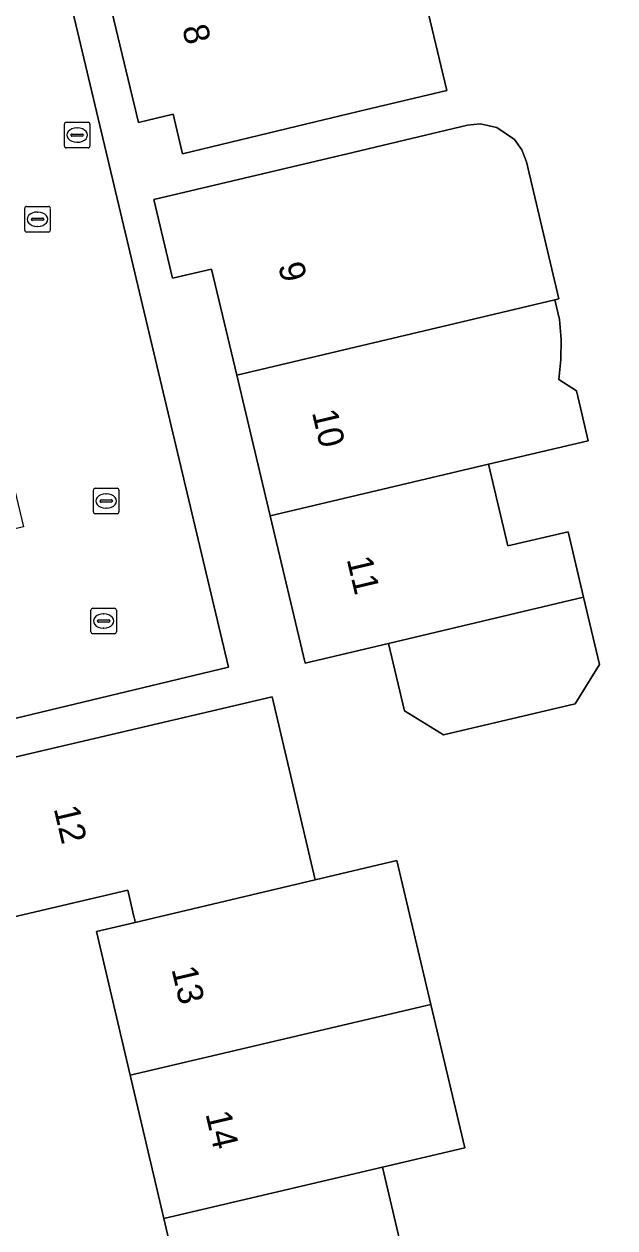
# Model space of a CAD drawing. Extents: x 158472 to 159562, y 388525 to 389606.
# Drawn here: x 159446.17 to 159469.28, y 388822.54 to 388869.63 of the extents above; entities that cross this region are included whole.
import ezdxf

# ---------------------------------------------------------------- set-up
doc = ezdxf.new("R2010")
doc.units = 0
for name, color, linetype in [('IMGEO_Brandkraan', 7, 'Continuous'), ('IMGEO_Erf', 7, 'Continuous'), ('IMGEO_Kolk', 7, 'Continuous'), ('IMGEO_Pand', 7, 'Continuous'), ('IMGEO_Pand_nummerreeks', 7, 'Continuous'), ('IMGEO_Rijbaan_lokaal_open', 7, 'Continuous'), ('IMGEO_Rioolput', 7, 'Continuous')]:
    doc.layers.add(name, color=color, linetype=linetype)

msp = doc.modelspace()

# ---------------------------------------------------------------- linework, layer by layer
at = {"layer": 'IMGEO_Brandkraan'}
for p, q in [((159447.749, 388864.859), (159447.749, 388865.711)), ((159447.824, 388865.785), (159448.676, 388865.785)), ((159448.75, 388865.711), (159448.75, 388864.859)), ((159448.008, 388865.279), (159448.008, 388865.291)), ((159448.446, 388865.242), (159448.048, 388865.242)), ((159448.051, 388865.328), (159448.449, 388865.328)), ((159448.237, 388865.565), (159448.262, 388865.565)), ((159448.492, 388865.291), (159448.492, 388865.279)), ((159448.676, 388864.785), (159447.824, 388864.785)), ((159448.26, 388865.005), (159448.235, 388865.005))]:
    msp.add_line(p, q, dxfattribs=at)
for points in [[(159447.749, 388864.859), (159447.749, 388865.711)], [(159447.824, 388865.785), (159448.676, 388865.785)], [(159448.75, 388865.711), (159448.75, 388864.859)], [(159448.676, 388864.785), (159447.824, 388864.785)]]:
    msp.add_lwpolyline(points, dxfattribs=at)
for centre, radius, start, end in [((159447.826, 388865.709), 0.0765, 91.552, 178.448), ((159447.826, 388865.709), 0.0765, 91.552, 178.448), ((159448.674, 388865.709), 0.0765, 1.552, 88.448), ((159448.674, 388865.709), 0.0765, 1.552, 88.448), ((159448.048, 388865.288), 0.0403, 85.8775, 175.7526), ((159448.045, 388865.278), 0.0366, 178.938, 274.7102), ((159448.449, 388865.285), 0.043, 264.8664, 352.4533), ((159448.453, 388865.29), 0.0386, 1.7309, 96.639), ((159447.826, 388864.861), 0.0765, 181.552, 268.448), ((159447.826, 388864.861), 0.0765, 181.552, 268.448), ((159448.674, 388864.861), 0.0765, 271.552, 358.448), ((159448.674, 388864.861), 0.0765, 271.552, 358.448)]:
    msp.add_arc(centre, radius, start, end, dxfattribs=at)
for centre, major_axis, ratio, start_param, end_param in [((159448.236, 388865.285), (-0.387, 0.002), 0.722429, 4.712389, 7.853982), ((159448.261, 388865.285), (-0.39, 0.002), 0.717154, 1.570796, 4.712389)]:
    msp.add_ellipse(centre, major_axis=major_axis, ratio=ratio, start_param=start_param, end_param=end_param, dxfattribs=at)
at = {"layer": 'IMGEO_Erf'}
for points in [[(159460.971, 388874.292), (159462.71, 388867.034), (159459.51, 388866.267), (159457.232, 388865.721), (159452.369, 388864.556), (159451.999, 388866.104), (159450.649, 388865.781), (159449.281, 388871.489), (159447.948, 388877.051), (159446.581, 388882.757), (159448.003, 388883.098), (159447.654, 388884.553), (159452.517, 388885.718), (159454.579, 388886.212), (159454.723, 388886.247), (159457.923, 388887.014), (159458.508, 388887.155), (159460.225, 388879.995), (159459.638, 388879.854), (159460.361, 388876.836), (159463.839, 388877.67), (159464.449, 388875.125)], [(159465.823, 388864.245), (159467.093, 388858.884), (159466.929, 388858.845), (159467.113, 388858.067), (159467.178, 388857.288), (159467.168, 388856.506), (159467.084, 388855.729), (159467.773, 388855.284), (159467.929, 388854.624), (159468.235, 388853.332), (159464.342, 388852.409), (159465.098, 388849.217), (159467.449, 388849.772), (159468.055, 388847.207), (159468.676, 388844.575), (159467.732, 388843.046), (159462.575, 388841.823), (159461.046, 388842.765), (159460.421, 388845.402), (159457.161, 388844.629), (159455.794, 388850.399), (159454.492, 388855.895), (159453.509, 388860.046), (159451.983, 388859.684), (159451.252, 388862.768), (159459.031, 388864.609), (159461.323, 388865.152), (159463.512, 388865.67), (159464.011, 388865.721), (159464.664, 388865.586), (159465.352, 388865.119), (159465.645, 388864.713)], [(159452.885, 388842.615), (159455.875, 388843.317), (159457.556, 388836.158), (159460.747, 388836.913), (159462.08, 388831.282), (159463.406, 388825.679), (159460.195, 388824.919), (159461.511, 388819.31), (159462.823, 388813.723), (159462.714, 388813.698), (159463.255, 388811.391), (159456.18, 388809.73), (159455.645, 388812.011), (159454.271, 388811.688), (159452.954, 388817.3), (159451.637, 388822.91), (159450.319, 388828.521), (159449.002, 388834.133), (159450.522, 388834.493), (159450.5, 388834.588), (159450.467, 388834.728), (159450.227, 388835.751), (159445.739, 388834.697), (159444.35, 388840.611)]]:
    msp.add_lwpolyline(points, close=True, dxfattribs=at)
msp.add_lwpolyline([(159444.453, 388885.325), (159454.168, 388844.482), (159442.168, 388841.595), (159439.886, 388838.066), (159445.077, 388816.02), (159445.173, 388815.612), (159456.501, 388808.761), (159459.576, 388809.497), (159482.017, 388814.871)], dxfattribs=at)
at = {"layer": 'IMGEO_Kolk'}
for p, q in [((159446.2, 388861.569), (159446.2, 388862.421)), ((159446.275, 388862.495), (159447.127, 388862.495)), ((159447.201, 388862.421), (159447.201, 388861.569)), ((159446.459, 388861.989), (159446.459, 388862.001)), ((159446.897, 388861.952), (159446.499, 388861.952)), ((159446.502, 388862.038), (159446.9, 388862.038)), ((159446.688, 388862.275), (159446.713, 388862.275)), ((159446.943, 388862.001), (159446.943, 388861.989)), ((159447.127, 388861.495), (159446.275, 388861.495)), ((159446.711, 388861.715), (159446.686, 388861.715)), ((159448.885, 388850.548), (159448.885, 388851.4)), ((159448.96, 388851.474), (159449.812, 388851.474)), ((159449.373, 388851.254), (159449.398, 388851.254)), ((159449.886, 388851.4), (159449.886, 388850.548)), ((159449.144, 388850.968), (159449.144, 388850.98)), ((159449.582, 388850.931), (159449.184, 388850.931)), ((159449.187, 388851.017), (159449.585, 388851.017)), ((159449.396, 388850.694), (159449.371, 388850.694)), ((159449.628, 388850.98), (159449.628, 388850.968)), ((159449.812, 388850.474), (159448.96, 388850.474))]:
    msp.add_line(p, q, dxfattribs=at)
for points in [[(159446.2, 388861.569), (159446.2, 388862.421)], [(159446.275, 388862.495), (159447.127, 388862.495)], [(159447.201, 388862.421), (159447.201, 388861.569)], [(159447.127, 388861.495), (159446.275, 388861.495)], [(159448.885, 388850.548), (159448.885, 388851.4)], [(159448.96, 388851.474), (159449.812, 388851.474)], [(159449.886, 388851.4), (159449.886, 388850.548)], [(159449.812, 388850.474), (159448.96, 388850.474)]]:
    msp.add_lwpolyline(points, dxfattribs=at)
for centre, radius, start, end in [((159446.277, 388862.419), 0.0765, 91.552, 178.448), ((159446.277, 388862.419), 0.0765, 91.552, 178.448), ((159447.125, 388862.419), 0.0765, 1.552, 88.448), ((159447.125, 388862.419), 0.0765, 1.552, 88.448), ((159446.499, 388861.998), 0.0403, 85.8775, 175.7526), ((159446.496, 388861.988), 0.0366, 178.938, 274.7102), ((159446.9, 388861.995), 0.043, 264.8664, 352.4533), ((159446.904, 388862), 0.0386, 1.7309, 96.639), ((159446.277, 388861.571), 0.0765, 181.552, 268.448), ((159446.277, 388861.571), 0.0765, 181.552, 268.448), ((159447.125, 388861.571), 0.0765, 271.552, 358.448), ((159447.125, 388861.571), 0.0765, 271.552, 358.448), ((159448.962, 388851.398), 0.0765, 91.552, 178.448), ((159448.962, 388851.398), 0.0765, 91.552, 178.448), ((159449.81, 388851.398), 0.0765, 1.552, 88.448), ((159449.81, 388851.398), 0.0765, 1.552, 88.448), ((159449.184, 388850.977), 0.0403, 85.8775, 175.7526), ((159449.181, 388850.967), 0.0366, 178.938, 274.7102), ((159449.585, 388850.974), 0.043, 264.8664, 352.4533), ((159449.589, 388850.979), 0.0386, 1.7309, 96.639), ((159448.962, 388850.55), 0.0765, 181.552, 268.448), ((159448.962, 388850.55), 0.0765, 181.552, 268.448), ((159449.81, 388850.55), 0.0765, 271.552, 358.448), ((159449.81, 388850.55), 0.0765, 271.552, 358.448)]:
    msp.add_arc(centre, radius, start, end, dxfattribs=at)
for centre, major_axis, ratio, start_param, end_param in [((159446.687, 388861.995), (-0.387, 0.002), 0.722429, 4.712389, 7.853982), ((159446.712, 388861.995), (-0.39, 0.002), 0.717154, 1.570796, 4.712389), ((159449.372, 388850.974), (-0.387, 0.002), 0.722429, 4.712389, 7.853982), ((159449.397, 388850.974), (-0.39, 0.002), 0.717154, 1.570796, 4.712389)]:
    msp.add_ellipse(centre, major_axis=major_axis, ratio=ratio, start_param=start_param, end_param=end_param, dxfattribs=at)
at = {"layer": 'IMGEO_Pand'}
for points in [[(159460.971, 388874.292), (159449.281, 388871.489), (159450.649, 388865.781), (159451.999, 388866.104), (159452.369, 388864.556), (159457.232, 388865.721), (159459.51, 388866.267), (159462.71, 388867.034)], [(159465.823, 388864.245), (159465.645, 388864.713), (159465.352, 388865.119), (159464.664, 388865.586), (159464.011, 388865.721), (159463.512, 388865.67), (159461.323, 388865.152), (159459.031, 388864.609), (159451.252, 388862.768), (159451.983, 388859.684), (159453.509, 388860.046), (159454.492, 388855.895), (159463.035, 388857.923), (159466.929, 388858.845), (159467.093, 388858.884)], [(159466.929, 388858.845), (159463.035, 388857.923), (159454.492, 388855.895), (159455.794, 388850.399), (159464.342, 388852.409), (159468.235, 388853.332), (159467.929, 388854.624), (159467.773, 388855.284), (159467.084, 388855.729), (159467.168, 388856.506), (159467.178, 388857.288), (159467.113, 388858.067)], [(159455.794, 388850.399), (159457.161, 388844.629), (159460.421, 388845.402), (159468.055, 388847.207), (159467.449, 388849.772), (159465.098, 388849.217), (159464.342, 388852.409)], [(159460.421, 388845.402), (159461.046, 388842.765), (159462.575, 388841.823), (159467.732, 388843.046), (159468.676, 388844.575), (159468.055, 388847.207)], [(159450.467, 388834.728), (159450.5, 388834.588), (159450.522, 388834.493), (159457.556, 388836.158), (159455.875, 388843.317), (159452.885, 388842.615), (159444.35, 388840.611), (159445.739, 388834.697), (159450.227, 388835.751)], [(159460.747, 388836.913), (159457.556, 388836.158), (159450.522, 388834.493), (159449.002, 388834.133), (159450.319, 388828.521), (159462.08, 388831.282)], [(159450.319, 388828.521), (159451.637, 388822.91), (159460.195, 388824.919), (159463.406, 388825.679), (159462.08, 388831.282)], [(159461.511, 388819.31), (159460.195, 388824.919), (159451.637, 388822.91), (159452.954, 388817.3)]]:
    msp.add_lwpolyline(points, close=True, dxfattribs=at)
at = {"layer": 'IMGEO_Rijbaan_lokaal_open'}
msp.add_lwpolyline([(159442.948, 388863.194), (159445.019, 388854.636), (159445.059, 388854.503), (159446.149, 388849.967), (159433.597, 388846.941), (159434.795, 388841.833), (159436.926, 388832.935), (159435.895, 388832.688), (159436.829, 388828.788), (159439.365, 388818.003), (159439.077, 388817.552), (159442.361, 388815.451), (159445.077, 388816.02), (159439.886, 388838.066), (159442.168, 388841.595), (159454.168, 388844.482), (159444.453, 388885.325)], dxfattribs=at)
at = {"layer": 'IMGEO_Rioolput'}
for p, q in [((159448.785, 388845.854), (159448.785, 388846.706)), ((159448.86, 388846.78), (159449.712, 388846.78)), ((159449.273, 388846.56), (159449.298, 388846.56)), ((159449.786, 388846.706), (159449.786, 388845.854)), ((159449.044, 388846.274), (159449.044, 388846.286)), ((159449.482, 388846.237), (159449.084, 388846.237)), ((159449.087, 388846.323), (159449.485, 388846.323)), ((159449.296, 388846), (159449.271, 388846)), ((159449.528, 388846.286), (159449.528, 388846.274)), ((159449.712, 388845.78), (159448.86, 388845.78))]:
    msp.add_line(p, q, dxfattribs=at)
for points in [[(159448.785, 388845.854), (159448.785, 388846.706)], [(159448.86, 388846.78), (159449.712, 388846.78)], [(159449.786, 388846.706), (159449.786, 388845.854)], [(159449.712, 388845.78), (159448.86, 388845.78)]]:
    msp.add_lwpolyline(points, dxfattribs=at)
for centre, radius, start, end in [((159448.862, 388846.704), 0.0765, 91.552, 178.448), ((159448.862, 388846.704), 0.0765, 91.552, 178.448), ((159449.71, 388846.704), 0.0765, 1.552, 88.448), ((159449.71, 388846.704), 0.0765, 1.552, 88.448), ((159449.084, 388846.283), 0.0403, 85.8775, 175.7526), ((159449.081, 388846.273), 0.0366, 178.938, 274.7102), ((159449.485, 388846.28), 0.043, 264.8664, 352.4533), ((159449.489, 388846.285), 0.0386, 1.7309, 96.639), ((159448.862, 388845.856), 0.0765, 181.552, 268.448), ((159448.862, 388845.856), 0.0765, 181.552, 268.448), ((159449.71, 388845.856), 0.0765, 271.552, 358.448), ((159449.71, 388845.856), 0.0765, 271.552, 358.448)]:
    msp.add_arc(centre, radius, start, end, dxfattribs=at)
for centre, major_axis, ratio, start_param, end_param in [((159449.272, 388846.28), (-0.387, 0.002), 0.722429, 4.712389, 7.853982), ((159449.297, 388846.28), (-0.39, 0.002), 0.717154, 1.570796, 4.712389)]:
    msp.add_ellipse(centre, major_axis=major_axis, ratio=ratio, start_param=start_param, end_param=end_param, dxfattribs=at)

# ---------------------------------------------------------------- texts
at = {"layer": 'IMGEO_Pand_nummerreeks'}
for s, rotation, p in [('8', 283.4758, (159452.351, 388869.487)), ('9', 283.3268, (159456.105, 388860.195)), ('10', 283.3268, (159457.426, 388854.442)), ('11', 283.3267, (159458.787, 388848.699)), ('12', 283.2179, (159447.329, 388838.949)), ('13', 283.2179, (159451.935, 388832.668)), ('14', 283.2055, (159453.264, 388827.007))]:
    msp.add_text(s, height=1, rotation=rotation, dxfattribs=at).set_placement(p)

doc.saveas('drawing.dxf')
